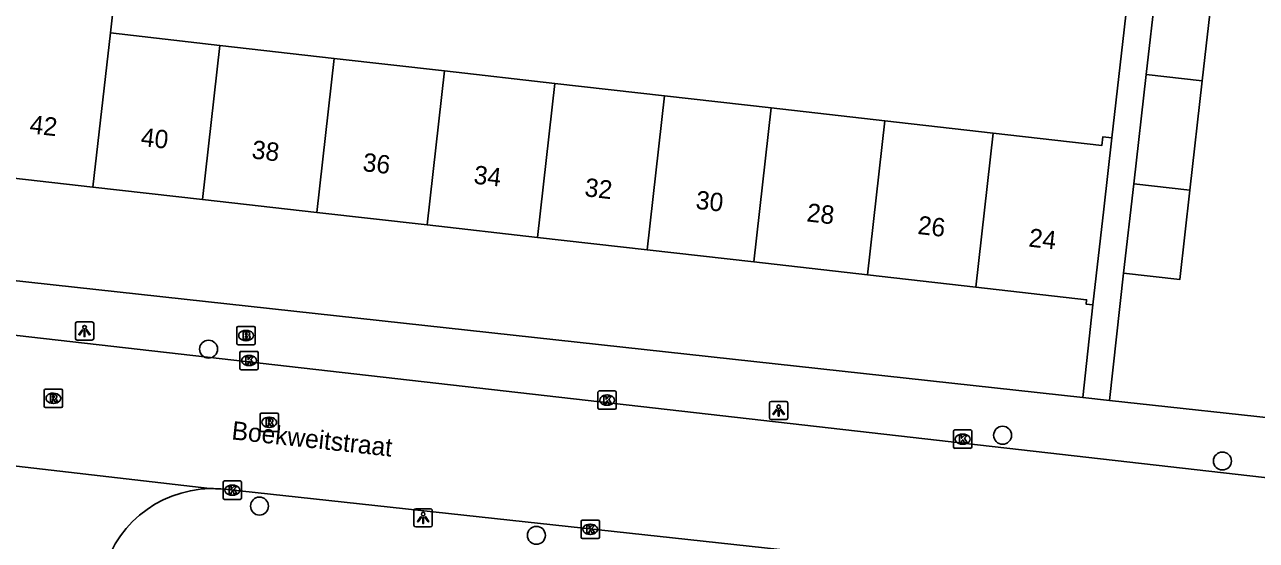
# Model space of a CAD drawing. Extents: x 162026 to 163499, y 387297 to 388169.
# Drawn here: x 162585.7 to 162652.8, y 387470 to 387498.1 of the extents above; entities that cross this region are included whole.
import ezdxf

# ---------------------------------------------------------------- set-up
doc = ezdxf.new("R2010")
doc.units = 0
for name, color, linetype in [('IMGEO_Boom', 7, 'Continuous'), ('IMGEO_Brandkraan', 7, 'Continuous'), ('IMGEO_Kolk', 7, 'Continuous'), ('IMGEO_Lichtpunt', 7, 'Continuous'), ('IMGEO_Openbare_ruimte_label', 7, 'Continuous'), ('IMGEO_Pand', 7, 'Continuous'), ('IMGEO_Pand_nummerreeks', 7, 'Continuous'), ('IMGEO_Rijbaan_lokaal_open', 7, 'Continuous'), ('IMGEO_Rioolput', 7, 'Continuous'), ('IMGEO_Voetpad_open', 7, 'Continuous')]:
    doc.layers.add(name, color=color, linetype=linetype)

msp = doc.modelspace()

# ---------------------------------------------------------------- linework, layer by layer
at = {"layer": 'IMGEO_Boom'}
for centre in [(162595.711, 387480.443), (162638.948, 387475.753), (162650.914, 387474.349), (162598.483, 387471.895), (162613.56, 387470.301)]:
    msp.add_circle(centre, 0.489, dxfattribs=at)
at = {"layer": 'IMGEO_Brandkraan'}
for p, q in [((162597.327, 387481.684), (162598.179, 387481.684)), ((162597.252, 387480.758), (162597.252, 387481.61)), ((162597.74, 387481.464), (162597.765, 387481.464)), ((162598.253, 387481.61), (162598.253, 387480.758)), ((162598.179, 387480.684), (162597.327, 387480.684)), ((162597.763, 387480.904), (162597.738, 387480.904))]:
    msp.add_line(p, q, dxfattribs=at)
for points in [[(162597.327, 387481.684), (162598.179, 387481.684)], [(162597.252, 387480.758), (162597.252, 387481.61)], [(162597.6, 387481.384), (162597.6, 387480.984), (162597.813, 387480.984)], [(162597.831, 387481.384), (162597.6, 387481.384)], [(162597.779, 387481.303), (162597.725, 387481.303), (162597.725, 387481.227)], [(162597.725, 387481.227), (162597.778, 387481.227)], [(162597.787, 387481.151), (162597.725, 387481.151), (162597.725, 387481.07)], [(162597.725, 387481.07), (162597.787, 387481.07)], [(162598.253, 387481.61), (162598.253, 387480.758)], [(162598.179, 387480.684), (162597.327, 387480.684)]]:
    msp.add_lwpolyline(points, dxfattribs=at)
for centre, radius, start, end in [((162597.329, 387481.608), 0.0765, 91.55205, 178.44795), ((162597.329, 387481.608), 0.0765, 91.55205, 178.44795), ((162598.177, 387481.608), 0.0765, 1.55205, 88.44795), ((162598.177, 387481.608), 0.0765, 1.55205, 88.44795), ((162597.78, 387481.265), 0.0379, 267.82845, 90.93552), ((162597.788, 387481.11), 0.0404, 269.87594, 90.50774), ((162597.819, 387481.235), 0.251, 268.66757, 293.53466), ((162597.835, 387481.239), 0.145, 59.4692, 91.53667), ((162597.86, 387481.286), 0.0922, 285.51372, 58.15012), ((162597.865, 387481.094), 0.105, 301.31148, 78.98903), ((162597.329, 387480.76), 0.0765, 181.55205, 268.44795), ((162597.329, 387480.76), 0.0765, 181.55205, 268.44795), ((162598.177, 387480.76), 0.0765, 271.55205, 358.44795), ((162598.177, 387480.76), 0.0765, 271.55205, 358.44795)]:
    msp.add_arc(centre, radius, start, end, dxfattribs=at)
for centre, major_axis, ratio, start_param, end_param in [((162597.739, 387481.184), (-0.387, 0.002), 0.722429, 4.712389, 7.853982), ((162597.764, 387481.184), (-0.39, 0.002), 0.717154, 1.570796, 4.712389)]:
    msp.add_ellipse(centre, major_axis=major_axis, ratio=ratio, start_param=start_param, end_param=end_param, dxfattribs=at)
at = {"layer": 'IMGEO_Kolk'}
for p, q in [((162597.492, 387480.323), (162598.344, 387480.323)), ((162597.417, 387479.397), (162597.417, 387480.249)), ((162597.905, 387480.103), (162597.93, 387480.103)), ((162598.418, 387480.249), (162598.418, 387479.397)), ((162598.344, 387479.323), (162597.492, 387479.323)), ((162597.928, 387479.543), (162597.903, 387479.543)), ((162616.912, 387477.24), (162616.912, 387478.092)), ((162616.987, 387478.166), (162617.839, 387478.166)), ((162617.4, 387477.946), (162617.425, 387477.946)), ((162617.913, 387478.092), (162617.913, 387477.24)), ((162617.839, 387477.166), (162616.987, 387477.166)), ((162617.423, 387477.386), (162617.398, 387477.386)), ((162636.271, 387475.114), (162636.271, 387475.966)), ((162636.346, 387476.04), (162637.198, 387476.04)), ((162636.759, 387475.82), (162636.784, 387475.82)), ((162637.272, 387475.966), (162637.272, 387475.114)), ((162637.198, 387475.04), (162636.346, 387475.04)), ((162636.782, 387475.26), (162636.757, 387475.26)), ((162596.505, 387472.336), (162596.505, 387473.188)), ((162596.58, 387473.262), (162597.432, 387473.262)), ((162596.993, 387473.042), (162597.018, 387473.042)), ((162597.506, 387473.188), (162597.506, 387472.336)), ((162597.432, 387472.262), (162596.58, 387472.262)), ((162597.016, 387472.482), (162596.991, 387472.482)), ((162615.992, 387470.204), (162615.992, 387471.056)), ((162616.067, 387471.13), (162616.919, 387471.13)), ((162616.48, 387470.91), (162616.505, 387470.91)), ((162616.993, 387471.056), (162616.993, 387470.204)), ((162616.503, 387470.35), (162616.478, 387470.35)), ((162616.919, 387470.13), (162616.067, 387470.13))]:
    msp.add_line(p, q, dxfattribs=at)
for points in [[(162597.492, 387480.323), (162598.344, 387480.323)], [(162597.417, 387479.397), (162597.417, 387480.249)], [(162597.738, 387480.023), (162597.861, 387480.023), (162597.861, 387479.872), (162597.991, 387480.023), (162598.155, 387480.023), (162598.009, 387479.872), (162598.162, 387479.623), (162598.01, 387479.623), (162597.925, 387479.787), (162597.861, 387479.72), (162597.861, 387479.623), (162597.738, 387479.623), (162597.738, 387480.023)], [(162598.418, 387480.249), (162598.418, 387479.397)], [(162598.344, 387479.323), (162597.492, 387479.323)], [(162616.912, 387477.24), (162616.912, 387478.092)], [(162616.987, 387478.166), (162617.839, 387478.166)], [(162617.233, 387477.866), (162617.356, 387477.866), (162617.356, 387477.715), (162617.486, 387477.866), (162617.65, 387477.866), (162617.504, 387477.715), (162617.657, 387477.466), (162617.505, 387477.466), (162617.42, 387477.63), (162617.356, 387477.563), (162617.356, 387477.466), (162617.233, 387477.466), (162617.233, 387477.866)], [(162617.913, 387478.092), (162617.913, 387477.24)], [(162617.839, 387477.166), (162616.987, 387477.166)], [(162636.271, 387475.114), (162636.271, 387475.966)], [(162636.346, 387476.04), (162637.198, 387476.04)], [(162636.592, 387475.74), (162636.715, 387475.74), (162636.715, 387475.589), (162636.845, 387475.74), (162637.009, 387475.74), (162636.863, 387475.589), (162637.016, 387475.34), (162636.864, 387475.34), (162636.779, 387475.504), (162636.715, 387475.437), (162636.715, 387475.34), (162636.592, 387475.34), (162636.592, 387475.74)], [(162637.272, 387475.966), (162637.272, 387475.114)], [(162637.198, 387475.04), (162636.346, 387475.04)], [(162596.505, 387472.336), (162596.505, 387473.188)], [(162596.58, 387473.262), (162597.432, 387473.262)], [(162596.826, 387472.962), (162596.949, 387472.962), (162596.949, 387472.811), (162597.079, 387472.962), (162597.243, 387472.962), (162597.097, 387472.811), (162597.25, 387472.562), (162597.098, 387472.562), (162597.013, 387472.726), (162596.949, 387472.659), (162596.949, 387472.562), (162596.826, 387472.562), (162596.826, 387472.962)], [(162597.506, 387473.188), (162597.506, 387472.336)], [(162597.432, 387472.262), (162596.58, 387472.262)], [(162615.992, 387470.204), (162615.992, 387471.056)], [(162616.067, 387471.13), (162616.919, 387471.13)], [(162616.993, 387471.056), (162616.993, 387470.204)], [(162616.313, 387470.83), (162616.436, 387470.83), (162616.436, 387470.679), (162616.566, 387470.83), (162616.73, 387470.83), (162616.584, 387470.679), (162616.737, 387470.43), (162616.585, 387470.43), (162616.5, 387470.594), (162616.436, 387470.527), (162616.436, 387470.43), (162616.313, 387470.43), (162616.313, 387470.83)], [(162616.919, 387470.13), (162616.067, 387470.13)]]:
    msp.add_lwpolyline(points, dxfattribs=at)
for centre, start, end in [((162597.494, 387480.247), 91.55205, 178.44795), ((162597.494, 387480.247), 91.55205, 178.44795), ((162598.342, 387480.247), 1.55205, 88.44795), ((162598.342, 387480.247), 1.55205, 88.44795), ((162597.494, 387479.399), 181.55205, 268.44795), ((162597.494, 387479.399), 181.55205, 268.44795), ((162598.342, 387479.399), 271.55205, 358.44795), ((162598.342, 387479.399), 271.55205, 358.44795), ((162616.989, 387478.09), 91.55205, 178.44795), ((162616.989, 387478.09), 91.55205, 178.44795), ((162617.837, 387478.09), 1.55205, 88.44795), ((162617.837, 387478.09), 1.55205, 88.44795), ((162616.989, 387477.242), 181.55205, 268.44795), ((162616.989, 387477.242), 181.55205, 268.44795), ((162617.837, 387477.242), 271.55205, 358.44795), ((162617.837, 387477.242), 271.55205, 358.44795), ((162636.348, 387475.964), 91.55205, 178.44795), ((162636.348, 387475.964), 91.55205, 178.44795), ((162637.196, 387475.964), 1.55205, 88.44795), ((162637.196, 387475.964), 1.55205, 88.44795), ((162636.348, 387475.116), 181.55205, 268.44795), ((162636.348, 387475.116), 181.55205, 268.44795), ((162637.196, 387475.116), 271.55205, 358.44795), ((162637.196, 387475.116), 271.55205, 358.44795), ((162596.582, 387473.186), 91.55205, 178.44795), ((162596.582, 387473.186), 91.55205, 178.44795), ((162597.43, 387473.186), 1.55205, 88.44795), ((162597.43, 387473.186), 1.55205, 88.44795), ((162596.582, 387472.338), 181.55205, 268.44795), ((162596.582, 387472.338), 181.55205, 268.44795), ((162597.43, 387472.338), 271.55205, 358.44795), ((162597.43, 387472.338), 271.55205, 358.44795), ((162616.069, 387471.054), 91.55205, 178.44795), ((162616.069, 387471.054), 91.55205, 178.44795), ((162616.917, 387471.054), 1.55205, 88.44795), ((162616.917, 387471.054), 1.55205, 88.44795), ((162616.069, 387470.206), 181.55205, 268.44795), ((162616.069, 387470.206), 181.55205, 268.44795), ((162616.917, 387470.206), 271.55205, 358.44795), ((162616.917, 387470.206), 271.55205, 358.44795)]:
    msp.add_arc(centre, 0.0765, start, end, dxfattribs=at)
for centre, major_axis, ratio, start_param, end_param in [((162597.904, 387479.823), (-0.387, 0.002), 0.722429, 4.712389, 7.853982), ((162597.929, 387479.823), (-0.39, 0.002), 0.717154, 1.570796, 4.712389), ((162617.399, 387477.666), (-0.387, 0.002), 0.722429, 4.712389, 7.853982), ((162617.424, 387477.666), (-0.39, 0.002), 0.717154, 1.570796, 4.712389), ((162636.758, 387475.54), (-0.387, 0.002), 0.722429, 4.712389, 7.853982), ((162636.783, 387475.54), (-0.39, 0.002), 0.717154, 1.570796, 4.712389), ((162596.992, 387472.762), (-0.387, 0.002), 0.722429, 4.712389, 7.853982), ((162597.017, 387472.762), (-0.39, 0.002), 0.717154, 1.570796, 4.712389), ((162616.479, 387470.63), (-0.387, 0.002), 0.722429, 4.712389, 7.853982), ((162616.504, 387470.63), (-0.39, 0.002), 0.717154, 1.570796, 4.712389)]:
    msp.add_ellipse(centre, major_axis=major_axis, ratio=ratio, start_param=start_param, end_param=end_param, dxfattribs=at)
at = {"layer": 'IMGEO_Lichtpunt'}
for p, q in [((162588.46, 387481.833), (162588.46, 387481.026)), ((162588.46, 387481.833), (162588.46, 387481.026)), ((162589.362, 387481.928), (162588.554, 387481.928)), ((162589.362, 387481.928), (162588.554, 387481.928)), ((162589.456, 387481.026), (162589.456, 387481.833)), ((162589.456, 387481.026), (162589.456, 387481.833)), ((162588.554, 387480.932), (162589.362, 387480.932)), ((162588.554, 387480.932), (162589.362, 387480.932)), ((162626.253, 387477.504), (162626.253, 387476.697)), ((162626.253, 387477.504), (162626.253, 387476.697)), ((162627.155, 387477.599), (162626.347, 387477.599)), ((162627.155, 387477.599), (162626.347, 387477.599)), ((162627.249, 387476.697), (162627.249, 387477.504)), ((162627.249, 387476.697), (162627.249, 387477.504)), ((162626.347, 387476.603), (162627.155, 387476.603)), ((162626.347, 387476.603), (162627.155, 387476.603)), ((162606.897, 387471.658), (162606.897, 387470.851)), ((162606.897, 387471.658), (162606.897, 387470.851)), ((162607.799, 387471.753), (162606.991, 387471.753)), ((162607.799, 387471.753), (162606.991, 387471.753)), ((162607.893, 387470.851), (162607.893, 387471.658)), ((162607.893, 387470.851), (162607.893, 387471.658)), ((162606.991, 387470.757), (162607.799, 387470.757)), ((162606.991, 387470.757), (162607.799, 387470.757))]:
    msp.add_line(p, q, dxfattribs=at)
for points in [[(162588.834, 387481.497), (162588.873, 387481.469), (162588.685, 387481.207), (162588.647, 387481.234), (162588.834, 387481.497)], [(162588.936, 387481.449), (162588.983, 387481.449), (162588.983, 387481.127), (162588.936, 387481.127), (162588.936, 387481.449)], [(162589.046, 387481.469), (162589.084, 387481.496), (162589.271, 387481.234), (162589.232, 387481.206), (162589.046, 387481.469)], [(162626.627, 387477.168), (162626.666, 387477.14), (162626.478, 387476.878), (162626.44, 387476.905), (162626.627, 387477.168)], [(162626.729, 387477.12), (162626.776, 387477.12), (162626.776, 387476.798), (162626.729, 387476.798), (162626.729, 387477.12)], [(162626.839, 387477.14), (162626.877, 387477.167), (162627.064, 387476.905), (162627.025, 387476.877), (162626.839, 387477.14)], [(162607.271, 387471.322), (162607.31, 387471.294), (162607.122, 387471.032), (162607.084, 387471.059), (162607.271, 387471.322)], [(162607.373, 387471.274), (162607.42, 387471.274), (162607.42, 387470.952), (162607.373, 387470.952), (162607.373, 387471.274)], [(162607.483, 387471.294), (162607.521, 387471.321), (162607.708, 387471.059), (162607.669, 387471.031), (162607.483, 387471.294)]]:
    msp.add_lwpolyline(points, dxfattribs=at)
for centre in [(162588.959, 387481.631), (162626.752, 387477.302), (162607.396, 387471.456)]:
    msp.add_circle(centre, 0.0994, dxfattribs=at)
for centre, start, end in [((162588.554, 387481.833), 90, 180), ((162588.554, 387481.833), 90, 180), ((162589.362, 387481.833), 0, 90), ((162589.362, 387481.833), 0, 90), ((162588.554, 387481.026), 180, 270), ((162588.554, 387481.026), 180, 270), ((162589.362, 387481.026), 270, 0), ((162589.362, 387481.026), 270, 360), ((162626.347, 387477.504), 90, 180), ((162626.347, 387477.504), 90, 180), ((162627.155, 387477.504), 0, 90), ((162627.155, 387477.504), 0, 90), ((162626.347, 387476.697), 180, 270), ((162626.347, 387476.697), 180, 270), ((162627.155, 387476.697), 270, 0), ((162627.155, 387476.697), 270, 360), ((162606.991, 387471.658), 90, 180), ((162606.991, 387471.658), 90, 180), ((162607.799, 387471.658), 0, 90), ((162607.799, 387471.658), 0, 90), ((162606.991, 387470.851), 180, 270), ((162606.991, 387470.851), 180, 270), ((162607.799, 387470.851), 270, 0), ((162607.799, 387470.851), 270, 360)]:
    msp.add_arc(centre, 0.0946, start, end, dxfattribs=at)
at = {"layer": 'IMGEO_Pand'}
for points in [[(162590.365, 387497.662), (162590.719, 387500.779), (162584.793, 387501.451), (162584.439, 387498.334)], [(162646.76, 387495.403), (162647.282, 387500), (162647.449, 387501.474)], [(162650.506, 387501.129), (162650.378, 387500), (162649.818, 387495.059)], [(162590.365, 387497.662), (162589.412, 387489.273)], [(162596.332, 387496.985), (162590.365, 387497.662)], [(162596.332, 387496.985), (162595.38, 387488.596)], [(162602.557, 387496.279), (162596.332, 387496.985)], [(162601.605, 387487.89), (162602.557, 387496.279)], [(162608.563, 387495.598), (162602.557, 387496.279)], [(162608.563, 387495.598), (162607.612, 387487.209)], [(162614.568, 387494.917), (162608.563, 387495.598)], [(162646.085, 387489.448), (162646.76, 387495.403)], [(162649.818, 387495.059), (162646.76, 387495.403)], [(162649.818, 387495.059), (162649.143, 387489.103)], [(162614.568, 387494.917), (162613.616, 387486.528)], [(162620.535, 387494.24), (162614.568, 387494.917)], [(162619.584, 387485.851), (162620.535, 387494.24)], [(162626.349, 387493.581), (162620.535, 387494.24)], [(162625.397, 387485.191), (162626.349, 387493.581)], [(162632.539, 387492.879), (162626.349, 387493.581)], [(162631.587, 387484.489), (162632.539, 387492.879)], [(162638.436, 387492.21), (162632.539, 387492.879)], [(162638.436, 387492.21), (162637.483, 387483.82)], [(162644.894, 387491.945), (162644.402, 387492.001), (162644.35, 387491.539), (162638.436, 387492.21)], [(162644.894, 387491.945), (162644.453, 387488.059), (162643.862, 387482.851)], [(162583.487, 387489.945), (162589.412, 387489.273)], [(162589.412, 387489.273), (162595.38, 387488.596)], [(162645.532, 387484.58), (162646.085, 387489.448)], [(162649.143, 387489.103), (162648.59, 387484.233), (162645.532, 387484.58)], [(162646.085, 387489.448), (162649.143, 387489.103)], [(162595.38, 387488.596), (162601.605, 387487.89)], [(162601.605, 387487.89), (162607.612, 387487.209)], [(162607.612, 387487.209), (162613.616, 387486.528)], [(162613.616, 387486.528), (162619.584, 387485.851)], [(162619.584, 387485.851), (162625.397, 387485.191)], [(162625.397, 387485.191), (162631.587, 387484.489)], [(162631.587, 387484.489), (162637.483, 387483.82)], [(162637.483, 387483.82), (162643.517, 387483.136), (162643.49, 387482.893), (162643.862, 387482.851)]]:
    msp.add_lwpolyline(points, dxfattribs=at)
at = {"layer": 'IMGEO_Rijbaan_lokaal_open'}
for points in [[(162654.632, 387473.285), (162565.337, 387483.455)], [(162577.54, 387474.954), (162595.787, 387472.844)], [(162596.585, 387472.809), (162630.835, 387469.086)]]:
    msp.add_lwpolyline(points, dxfattribs=at)
for centre, radius, start, end in [((162595.918, 387466.697), 6.148, 91.22043, 169.07811), ((162595.907, 387466.475), 6.37, 83.89417, 91.0831)]:
    msp.add_arc(centre, radius, start, end, dxfattribs=at)
at = {"layer": 'IMGEO_Rioolput'}
for p, q in [((162586.761, 387477.34), (162586.761, 387478.192)), ((162586.836, 387478.266), (162587.688, 387478.266)), ((162587.249, 387478.046), (162587.274, 387478.046)), ((162587.762, 387478.192), (162587.762, 387477.34)), ((162587.688, 387477.266), (162586.836, 387477.266)), ((162587.272, 387477.486), (162587.247, 387477.486)), ((162598.588, 387476.958), (162599.44, 387476.958)), ((162598.513, 387476.032), (162598.513, 387476.884)), ((162599.001, 387476.738), (162599.026, 387476.738)), ((162599.514, 387476.884), (162599.514, 387476.032)), ((162599.44, 387475.958), (162598.588, 387475.958)), ((162599.024, 387476.178), (162598.999, 387476.178))]:
    msp.add_line(p, q, dxfattribs=at)
for points in [[(162586.761, 387477.34), (162586.761, 387478.192)], [(162586.836, 387478.266), (162587.688, 387478.266)], [(162587.35, 387477.964), (162587.098, 387477.966), (162587.098, 387477.566)], [(162587.098, 387477.566), (162587.222, 387477.566), (162587.222, 387477.728), (162587.233, 387477.728)], [(162587.276, 387477.885), (162587.222, 387477.885), (162587.222, 387477.804)], [(162587.222, 387477.804), (162587.274, 387477.804)], [(162587.28, 387477.699), (162587.351, 387477.566), (162587.491, 387477.566), (162587.426, 387477.692)], [(162587.762, 387478.192), (162587.762, 387477.34)], [(162587.688, 387477.266), (162586.836, 387477.266)], [(162598.588, 387476.958), (162599.44, 387476.958)], [(162598.513, 387476.032), (162598.513, 387476.884)], [(162599.102, 387476.656), (162598.85, 387476.658), (162598.85, 387476.258)], [(162598.85, 387476.258), (162598.974, 387476.258), (162598.974, 387476.42), (162598.985, 387476.42)], [(162599.028, 387476.577), (162598.974, 387476.577), (162598.974, 387476.496)], [(162598.974, 387476.496), (162599.026, 387476.496)], [(162599.032, 387476.391), (162599.103, 387476.258), (162599.243, 387476.258), (162599.178, 387476.384)], [(162599.514, 387476.884), (162599.514, 387476.032)], [(162599.44, 387475.958), (162598.588, 387475.958)]]:
    msp.add_lwpolyline(points, dxfattribs=at)
for centre, radius, start, end in [((162586.838, 387478.19), 0.0765, 91.55205, 178.44795), ((162586.838, 387478.19), 0.0765, 91.55205, 178.44795), ((162587.232, 387477.675), 0.0533, 26.02933, 88.69889), ((162587.258, 387477.993), 0.19, 274.7715, 282.96867), ((162587.282, 387477.789), 0.0964, 77.00612, 93.18647), ((162587.296, 387477.846), 0.0378, 276.66336, 79.67722), ((162587.349, 387477.854), 0.109, 350.36119, 89.41601), ((162587.347, 387477.854), 0.112, 277.58423, 350.98172), ((162587.331, 387477.639), 0.108, 29.51342, 73.79051), ((162587.686, 387478.19), 0.0765, 1.55205, 88.44795), ((162587.686, 387478.19), 0.0765, 1.55205, 88.44795), ((162586.838, 387477.342), 0.0765, 181.55205, 268.44795), ((162586.838, 387477.342), 0.0765, 181.55205, 268.44795), ((162587.686, 387477.342), 0.0765, 271.55205, 358.44795), ((162587.686, 387477.342), 0.0765, 271.55205, 358.44795), ((162598.59, 387476.882), 0.0765, 91.55205, 178.44795), ((162598.59, 387476.882), 0.0765, 91.55205, 178.44795), ((162599.438, 387476.882), 0.0765, 1.55205, 88.44795), ((162599.438, 387476.882), 0.0765, 1.55205, 88.44795), ((162598.984, 387476.367), 0.0533, 26.02933, 88.69889), ((162599.01, 387476.685), 0.19, 274.7715, 282.96867), ((162599.034, 387476.481), 0.0964, 77.00612, 93.18647), ((162599.048, 387476.538), 0.0378, 276.66336, 79.67722), ((162599.101, 387476.546), 0.109, 350.36119, 89.41601), ((162599.099, 387476.546), 0.112, 277.58423, 350.98172), ((162599.083, 387476.331), 0.108, 29.51342, 73.79051), ((162598.59, 387476.034), 0.0765, 181.55205, 268.44795), ((162598.59, 387476.034), 0.0765, 181.55205, 268.44795), ((162599.438, 387476.034), 0.0765, 271.55205, 358.44795), ((162599.438, 387476.034), 0.0765, 271.55205, 358.44795)]:
    msp.add_arc(centre, radius, start, end, dxfattribs=at)
for centre, major_axis, ratio, start_param, end_param in [((162587.248, 387477.766), (-0.387, 0.002), 0.722429, 4.712389, 7.853982), ((162587.273, 387477.766), (-0.39, 0.002), 0.717154, 1.570796, 4.712389), ((162599, 387476.458), (-0.387, 0.002), 0.722429, 4.712389, 7.853982), ((162599.025, 387476.458), (-0.39, 0.002), 0.717154, 1.570796, 4.712389)]:
    msp.add_ellipse(centre, major_axis=major_axis, ratio=ratio, start_param=start_param, end_param=end_param, dxfattribs=at)
at = {"layer": 'IMGEO_Voetpad_open'}
for points in [[(162645.444, 387508.664), (162646.773, 387508.513), (162644.894, 387491.945)], [(162643.31, 387477.811), (162548.912, 387488.146)], [(162645.532, 387484.58), (162644.773, 387477.651)], [(162643.862, 387482.851), (162643.31, 387477.811)], [(162644.773, 387477.651), (162643.31, 387477.811)], [(162655.129, 387476.518), (162644.773, 387477.651)]]:
    msp.add_lwpolyline(points, dxfattribs=at)

# ---------------------------------------------------------------- texts
at = {"layer": 'IMGEO_Openbare_ruimte_label'}
msp.add_text('Boekweitstraat', height=1, rotation=353.79903, dxfattribs=at).set_placement((162596.934, 387475.533))
at = {"layer": 'IMGEO_Pand_nummerreeks'}
for s, rotation, p in [('42', 353.53131, (162585.934, 387492.204)), ('40', 353.52859, (162591.984, 387491.517)), ('38', 353.52859, (162598.028, 387490.832)), ('36', 353.52859, (162604.068, 387490.146)), ('34', 353.52859, (162610.112, 387489.461)), ('32', 353.52859, (162616.153, 387488.776)), ('30', 353.52859, (162622.202, 387488.09)), ('28', 353.52859, (162628.246, 387487.404)), ('26', 353.52859, (162634.287, 387486.719)), ('24', 353.52859, (162640.331, 387486.033))]:
    msp.add_text(s, height=1, rotation=rotation, dxfattribs=at).set_placement(p)

doc.saveas('drawing.dxf')
